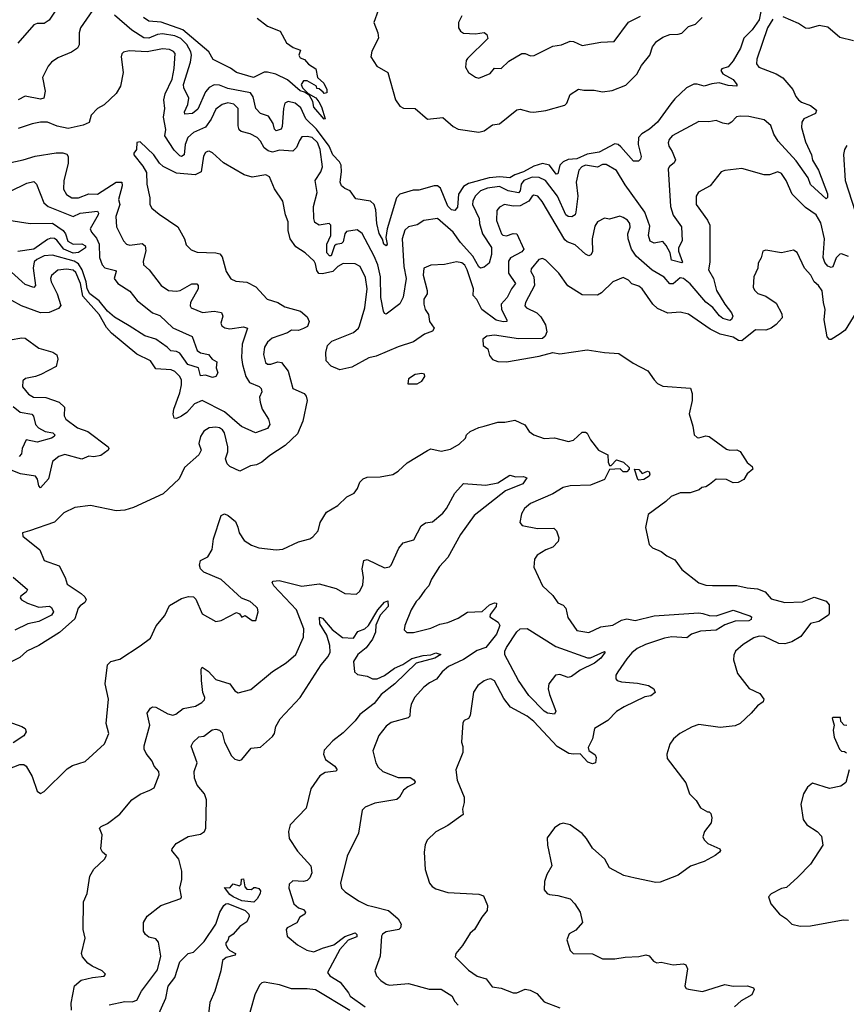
# Model space of a CAD drawing. Extents: x 1552033 to 1694788, y 811965 to 917215.
# Tile 463 of 632: x 1679643 to 1684452, y 838639 to 844372. Entities that reach past the tile are written whole.
import ezdxf

# ---------------------------------------------------------------- set-up
doc = ezdxf.new("R2010")
doc.units = 0

msp = doc.modelspace()

# ---------------------------------------------------------------- linework, layer by layer
at = {"layer": '0CON20XD'}
for points in [[(1683968.8, 844485), (1683945, 844370.4), (1683905, 844312.9), (1683856.9, 844265), (1683837.5, 844205), (1683795, 844131.4), (1683765, 844096.7), (1683728.8, 844085), (1683723.3, 844076.7), (1683735, 844055.7), (1683795, 844024), (1683816.2, 843995), (1683816.1, 843983.9), (1683765, 843988.9), (1683713.4, 844003.4), (1683671.1, 843998.9), (1683625, 843984.4), (1683585, 843997.1), (1683565, 843996.7), (1683523.3, 843975), (1683455, 843911.8), (1683432.5, 843882.5), (1683353.8, 843775), (1683308.2, 843735), (1683262.1, 843707.9), (1683244.3, 843685.7), (1683240.9, 843645), (1683258.9, 843575), (1683255, 843560), (1683242.9, 843547.1), (1683215, 843547.2), (1683141.7, 843631.7), (1683125, 843645.2), (1683105, 843649), (1683015, 843601.1), (1682945, 843588), (1682885, 843562.1), (1682835, 843557.4), (1682804.6, 843545), (1682785.3, 843525), (1682775, 843474), (1682765, 843472.9), (1682725.1, 843525.1), (1682684.8, 843535.2), (1682635, 843519), (1682574.1, 843485), (1682525, 843469.3), (1682495, 843451.4), (1682436.6, 843456.6), (1682375, 843451.1), (1682255, 843418.6), (1682225, 843399.7), (1682196.3, 843355), (1682190.5, 843279.5), (1682175, 843260), (1682155, 843265.6), (1682135, 843286.4), (1682090.9, 843390.9), (1682075, 843403.9), (1682055, 843404), (1681965, 843379.2), (1681931.7, 843378.3), (1681855, 843355.4), (1681834.7, 843335), (1681781.8, 843155), (1681774.1, 843104.1), (1681780.4, 843065), (1681775, 843054.5), (1681762, 843065), (1681753.9, 843093.9), (1681735, 843126.2), (1681722, 843185), (1681714.8, 843265), (1681704.7, 843295), (1681685, 843314.7), (1681598.6, 843328.6), (1681566, 843375), (1681535, 843388.1), (1681514.7, 843404.7), (1681507.9, 843425), (1681515.9, 843485), (1681513.9, 843525), (1681504.8, 843545), (1681465.8, 843585), (1681444.3, 843635), (1681370.5, 843735), (1681308.2, 843795), (1681279.4, 843859.4), (1681246.2, 843885), (1681205, 843896.3), (1681185.2, 843884.8), (1681177.2, 843855), (1681170.9, 843749.1), (1681165, 843734.3), (1681135, 843725.6), (1681125, 843734), (1681117.6, 843767.6), (1681090.6, 843810.6), (1681045, 843825.5), (1681016.9, 843855), (1681002.4, 843922.4), (1680985.5, 843945), (1680855, 843971.6), (1680805, 843990.9), (1680775, 843992.3), (1680745, 843977.7), (1680725, 843951.2), (1680679, 843851), (1680648, 843825), (1680605, 843821.4), (1680601.5, 843835), (1680622, 843878), (1680626.5, 843915), (1680598.8, 843975), (1680597.1, 843995), (1680637.6, 844125), (1680643.4, 844165), (1680638.8, 844185), (1680615, 844227.5), (1680581.7, 844261.7), (1680545, 844276.8), (1680475, 844289.8), (1680445, 844285.2), (1680395, 844264.3), (1680366.3, 844266.3), (1680295, 844311.5), (1680195, 844397.2)], [(1679864.3, 844445), (1679815, 844368), (1679785, 844350), (1679745, 844350), (1679725, 844342), (1679631.9, 844235)], [(1680066.5, 844425), (1679996.5, 844325), (1679988.5, 844295), (1679990, 844225), (1679979.4, 844205), (1679945, 844183.6), (1679865, 844149.2), (1679828.6, 844125), (1679808.1, 844101.9), (1679775.6, 844035), (1679790.9, 843955), (1679784.4, 843915.6), (1679765, 843908.5), (1679675, 843926.2), (1679635, 843904.6)], [(1681729.2, 844425), (1681703.6, 844355), (1681727.5, 844295), (1681730, 844265), (1681692.4, 844187.6), (1681686.2, 844155), (1681721.7, 844101.7), (1681784.2, 844065), (1681830.6, 843905), (1681855, 843869.2), (1681877, 843857), (1681945, 843854), (1682015, 843793.3), (1682105, 843801.4), (1682165, 843750), (1682195, 843733.8), (1682315, 843717.5), (1682345.8, 843725), (1682395, 843759.5), (1682435, 843765.7), (1682535, 843847.8), (1682555, 843851.5), (1682611.2, 843835), (1682635, 843834.2), (1682703.8, 843843.8), (1682815, 843873.7), (1682826.3, 843885), (1682845, 843936.8), (1682895, 843967.2), (1682925, 843961.3), (1682985, 843961.9), (1683035, 843951.8), (1683089.8, 843960.2), (1683169.3, 843990.7), (1683233.1, 844055), (1683261.1, 844105), (1683310, 844165), (1683325.7, 844214.3), (1683348, 844245), (1683385, 844269.1), (1683425, 844285.5), (1683475, 844287.1), (1683495, 844294.2), (1683535, 844332), (1683575, 844346.2), (1683614, 844385)], [(1682215.4, 844394.6), (1682195.6, 844355), (1682196.9, 844325), (1682207.5, 844305), (1682225, 844292.5), (1682295, 844289.4), (1682345, 844297.1), (1682361.5, 844285), (1682367.3, 844262.7), (1682248, 844145), (1682241.2, 844135), (1682236.2, 844095), (1682254.4, 844064.4), (1682295, 844038), (1682315, 844032), (1682380.7, 844059.3), (1682405, 844089.4), (1682445, 844087.1), (1682489.5, 844130.5), (1682565, 844174.4), (1682585, 844174.4), (1682615, 844160.8), (1682636.1, 844163.9), (1682745, 844217.5), (1682795, 844225.8), (1682845, 844245.8), (1682865, 844244.2), (1682915, 844220.8), (1683025, 844240), (1683102.5, 844245), (1683185, 844357.5), (1683255, 844392.9)], [(1681025, 844381.5), (1681085, 844333.5), (1681158.5, 844305), (1681196.2, 844236.2), (1681235, 844210), (1681277.5, 844195), (1681267.5, 844165), (1681275, 844150), (1681300.7, 844140.7), (1681322.7, 844112.7), (1681366.7, 844085), (1681376.7, 844035), (1681413, 844003), (1681430, 843965), (1681430, 843945), (1681415, 843942.5), (1681409.3, 843949.3), (1681385, 843970), (1681371.7, 843971.7), (1681370, 843985), (1681315, 844016.2), (1681293.9, 844016.1), (1681281.2, 843995), (1681288.8, 843975), (1681321.7, 843941.7), (1681366.4, 843916.4), (1681383.6, 843893.6), (1681400, 843865), (1681420, 843795), (1681415, 843793.3), (1681355, 843862.5), (1681349.2, 843895), (1681330, 843930), (1681299.7, 843949.7), (1681275, 843957.5), (1681201.4, 844021.4), (1681133.8, 844053.8), (1681084.2, 844065.8), (1681065, 844066.2), (1681004.1, 844035.9), (1680905, 844063.8), (1680870.2, 844090.2), (1680769.7, 844139.7), (1680743.8, 844185), (1680592, 844312), (1680466.6, 844356.6), (1680395, 844363.3), (1680363.8, 844383.8)], [(1684025, 844375.7), (1683994.5, 844325), (1683931.9, 844141.9), (1683930, 844115), (1683944.5, 844094.5), (1684045, 844055.6), (1684083, 844033), (1684141.4, 843965), (1684158.6, 843925), (1684174.2, 843905), (1684192.1, 843892.1), (1684245, 843872.1), (1684279.2, 843845), (1684272.5, 843825), (1684204.5, 843795), (1684193.1, 843775), (1684192, 843745), (1684215, 843660), (1684250.6, 843585), (1684255, 843554.3), (1684291.1, 843495), (1684342.2, 843357.8), (1684342.9, 843337.1), (1684335, 843328), (1684245, 843412.4), (1684230.5, 843450.5), (1684160.9, 843550.9), (1684056.2, 843665), (1684031.8, 843705), (1684012.5, 843755), (1683975, 843788.5), (1683885, 843808.2), (1683835, 843810.5), (1683813, 843807), (1683784.4, 843775.6), (1683765, 843764.3), (1683735, 843768.5), (1683695, 843785.6), (1683652.1, 843777.9), (1683595, 843779.4), (1683439.2, 843695), (1683422.9, 843675), (1683415.8, 843655), (1683419.2, 843635), (1683438.6, 843605), (1683458.2, 843555), (1683451.8, 843538.2), (1683423.1, 843516.9), (1683416.7, 843503.3), (1683429.4, 843285), (1683445, 843234.3), (1683494.5, 843165), (1683497.8, 843085), (1683477.2, 843042.8), (1683475.3, 843025), (1683499.3, 842960.7), (1683495, 842956), (1683435, 842971.5), (1683427.8, 843015), (1683405, 843057.9), (1683385, 843080.4), (1683335, 843071.1), (1683311.9, 843081.9), (1683301.9, 843115), (1683310.2, 843169.8), (1683281, 843251), (1683165, 843409.5), (1683115, 843493.1), (1683055, 843528.2), (1683035, 843528.2), (1683005, 843512.7), (1682935, 843525.3), (1682914.4, 843515), (1682895.6, 843495), (1682881.8, 843425), (1682890.9, 843345), (1682878.5, 843251.5), (1682874.3, 843235), (1682855.4, 843224.6), (1682835, 843225.4), (1682820, 843235), (1682772, 843345), (1682702.8, 843435), (1682665, 843453.4), (1682625, 843454.8), (1682576.8, 843435), (1682560.7, 843415), (1682554.8, 843375), (1682545, 843364.5), (1682485, 843376.2), (1682435, 843400.4), (1682365, 843391), (1682323.8, 843375), (1682293.1, 843345), (1682279.5, 843315), (1682277.8, 843295), (1682315.7, 843215), (1682317.6, 843185), (1682336.7, 843125), (1682388.1, 843045), (1682388.2, 843005), (1682375, 842954.2), (1682345, 842930), (1682325, 842925.6), (1682315, 842932.2), (1682280.2, 842995), (1682208.3, 843075), (1682165, 843134.8), (1682075, 843214.3), (1681995, 843202.5), (1681955, 843176.7), (1681905, 843165.6), (1681883.8, 843146.2), (1681868.2, 843095), (1681877.3, 842935), (1681891.1, 842865), (1681875, 842756.7), (1681855, 842718), (1681775, 842658), (1681765, 842662), (1681759.4, 842675), (1681744.5, 842755), (1681743.4, 842875), (1681726.7, 842945), (1681706, 842995), (1681635, 843127.1), (1681607.6, 843147.6), (1681545, 843137.9), (1681534.8, 843125.2), (1681525, 843078.5), (1681515, 843068), (1681485, 843062.5), (1681475.5, 843055), (1681455, 842996), (1681445, 842996), (1681430.8, 843015), (1681430.5, 843065), (1681453.7, 843115), (1681453.1, 843175), (1681444.4, 843184.4), (1681385, 843175.6), (1681360.8, 843190.8), (1681354.7, 843214.7), (1681353.1, 843285), (1681374, 843365), (1681362.1, 843435), (1681394.7, 843485), (1681405.9, 843515), (1681391.1, 843615), (1681375, 843656.5), (1681344, 843685), (1681315, 843691.9), (1681285, 843689.2), (1681271.5, 843668.5)], [(1684495, 844248.1), (1684415, 844267.5), (1684345, 844328), (1684295, 844337.3), (1684235, 844321.1), (1684215, 844321.9), (1684175, 844350.4), (1684085, 844387.8)], [(1681271.5, 843668.5), (1681253.2, 843626.8), (1681233.3, 843606.7), (1681155, 843612.7), (1681115, 843600.4), (1681088.5, 843608.5), (1681065.7, 843625.7), (1681045, 843664.4), (1681024.3, 843685), (1680985, 843707.9), (1680931.7, 843721.7), (1680920, 843730), (1680913.7, 843753.6), (1680913.9, 843855), (1680890, 843880), (1680855, 843887.5), (1680821.2, 843878.8), (1680785, 843850.4), (1680757.9, 843792.1), (1680723.6, 843746.4), (1680654.1, 843715.9), (1680622, 843685), (1680605.8, 843645), (1680600.2, 843585), (1680585, 843575.6), (1680575, 843579.3), (1680542.4, 843612.4), (1680487, 843695), (1680492.9, 843732.9), (1680480.8, 843805), (1680487.5, 843855), (1680482.6, 843905), (1680490.5, 843939.5), (1680531, 844025), (1680542.7, 844087.3), (1680547.7, 844175), (1680537.4, 844187.4), (1680515, 844198.4), (1680475, 844201.7), (1680385, 844184.8), (1680279.6, 844190.4), (1680247, 844183), (1680237.3, 844172.7), (1680232.7, 844155), (1680245.8, 844065), (1680230.4, 843985), (1680205, 843941.4), (1680135, 843876), (1680096.2, 843855), (1680060, 843815), (1680047.2, 843772.8), (1680012.8, 843757.2), (1679925, 843738.9), (1679862, 843752), (1679805, 843775.4), (1679765, 843775.5), (1679715, 843765.6), (1679635, 843738.2)], [(1684465, 842992.1), (1684425, 843008.2), (1684415, 843006.2), (1684394, 842985), (1684375, 842933.8), (1684365, 842929.2), (1684345, 842936.5), (1684327.5, 842957.5), (1684317, 842987), (1684326.4, 843095), (1684305, 843189.4), (1684276.5, 843236.5), (1684215, 843279.2), (1684137.1, 843355), (1684102.2, 843435), (1684075, 843475.7), (1684055, 843485.8), (1684005, 843467.5), (1683975, 843467.5), (1683845.5, 843505.5), (1683745, 843494), (1683723.8, 843485), (1683660, 843405), (1683591.8, 843368.2), (1683580, 843345), (1683578.9, 843295), (1683645.4, 843205), (1683658, 843175), (1683659.4, 842960.6), (1683651.5, 842915), (1683680.3, 842865), (1683696.5, 842795), (1683745.2, 842715), (1683785.3, 842665.3), (1683791.7, 842645), (1683785, 842627.1), (1683775, 842621.2), (1683735, 842632.2), (1683715, 842647.6), (1683676.5, 842696.5), (1683636.2, 842726.2), (1683545, 842833.5), (1683505, 842865.3), (1683485, 842867.9), (1683445, 842833.8), (1683425, 842833.3), (1683392.2, 842872.2), (1683323.4, 842913.4), (1683230.9, 842995), (1683201.9, 843035), (1683184.1, 843095), (1683180.8, 843125), (1683194.4, 843164.4), (1683192.2, 843185), (1683180, 843205), (1683155, 843220.9), (1683135, 843228.1), (1683075, 843210.8), (1683045, 843215.7), (1683004.2, 843195), (1682990.2, 843169.8), (1682974.7, 843095.2), (1682975, 843020), (1682967.1, 843002.9), (1682955, 842997.8), (1682935, 843006.2), (1682875, 843061.3), (1682828.9, 843078.9), (1682815, 843090.5), (1682683.2, 843313.2), (1682658.6, 843345), (1682635, 843350.5), (1682624.8, 843345.2), (1682605.2, 843314.8), (1682555, 843288.4), (1682515, 843286.2), (1682464.7, 843295.3), (1682435, 843280.6), (1682419.1, 843260.9), (1682416.5, 843203.5), (1682445.6, 843125.6), (1682455, 843117.2), (1682475, 843113.9), (1682515, 843127.5), (1682535, 843124), (1682575.6, 843035.6), (1682565, 843020), (1682499.7, 842985), (1682486.5, 842965), (1682486.5, 842896.5), (1682528.5, 842835), (1682504.9, 842805.1), (1682479.8, 842755), (1682444.7, 842715), (1682445.8, 842685), (1682477.9, 842625), (1682476.7, 842615), (1682457, 842613), (1682415, 842621.5), (1682332.3, 842685), (1682302, 842742), (1682280.8, 842765), (1682283.8, 842805), (1682247.2, 842915), (1682232.2, 842942.3), (1682215, 842956.5), (1682185, 842961.5), (1682115, 842945.5), (1682035, 842943.1), (1681994, 842925), (1681990.4, 842885), (1682014.6, 842794.6), (1682013.8, 842775), (1681995.3, 842744.7), (1681994.6, 842715), (1682003.1, 842685), (1682021.2, 842655), (1682026.7, 842615), (1682054.6, 842575), (1682045, 842559.2), (1681998.3, 842541.7), (1681935, 842496.9), (1681845, 842466.8), (1681718, 842412), (1681675, 842402.5), (1681575, 842349.5), (1681505, 842333.1), (1681455, 842354.5), (1681425.4, 842385), (1681423.6, 842435), (1681434.4, 842475), (1681459.5, 842500.5), (1681585, 842551.4), (1681614, 842575), (1681621.1, 842588.9), (1681650.9, 842695), (1681665.8, 842805), (1681655, 842871.2), (1681624, 842934), (1681595, 842950.4), (1681525, 842952.5), (1681495, 842935.3), (1681464.8, 842905.2), (1681405, 842891.7), (1681383.8, 842893.8), (1681371.6, 842911.6), (1681365, 842951.2), (1681355.7, 842965), (1681305, 843014.3), (1681250, 843050), (1681217.5, 843095), (1681205.5, 843145), (1681204.3, 843195), (1681189.5, 843235), (1681174.3, 843315), (1681125, 843386.2), (1681096.6, 843456.6), (1681075, 843469.2), (1680995, 843454), (1680948.3, 843468.3), (1680829.3, 843539.3), (1680765, 843596), (1680745, 843606), (1680735, 843603.8), (1680725, 843598.8), (1680713.2, 843576.8), (1680698.6, 843485), (1680665, 843469.2), (1680555, 843478.9), (1680477.7, 843517.7), (1680456.1, 843536.1), (1680424, 843584), (1680345, 843660), (1680323.9, 843656.1), (1680323.8, 843616.2), (1680307.5, 843595), (1680306.7, 843585), (1680359.5, 843519.5), (1680381.3, 843481.3), (1680382.2, 843415), (1680400.6, 843335), (1680400.5, 843295), (1680411.9, 843275), (1680455, 843238.6), (1680564.2, 843165), (1680601.4, 843095), (1680611.7, 843061.7), (1680641.7, 843031.7), (1680675, 843017.5), (1680785, 843014.4), (1680808.3, 843008.3), (1680820.9, 842990.9), (1680844.3, 842905), (1680872.4, 842862.4), (1680900.3, 842850.3), (1680965, 842843.6), (1681016.4, 842816.4), (1681082.5, 842745), (1681145, 842725.5), (1681185, 842700), (1681277.5, 842675), (1681315, 842642.5), (1681326.7, 842615), (1681317.5, 842585), (1681295, 842573.8), (1681265, 842562), (1681225, 842563.3), (1681202.1, 842547.9), (1681113.1, 842516.9), (1681084.3, 842495), (1681066.9, 842465), (1681062.6, 842422.6), (1681072.9, 842375), (1681085, 842366.9), (1681105, 842365.6), (1681145, 842379.4), (1681166.2, 842376.2), (1681204.4, 842325), (1681233.3, 842225), (1681298, 842195), (1681309.6, 842179.6), (1681316.1, 842155), (1681289.7, 842035), (1681258.7, 841961.3), (1681188.1, 841891.9), (1681098, 841835), (1681052.5, 841795), (1681020.9, 841780.9), (1680986.7, 841773.3), (1680925, 841744), (1680865, 841770), (1680851.2, 841785), (1680841.4, 841815), (1680853.5, 841855), (1680854, 841885), (1680835, 841966.7), (1680823.7, 841983.7), (1680805, 841994.6), (1680785, 841998.9), (1680745, 841995.5), (1680714.6, 841975.4), (1680694.4, 841945), (1680685.6, 841905), (1680698.9, 841865), (1680685, 841838.8), (1680601.2, 841765), (1680571.3, 841698.7), (1680477.8, 841612.2), (1680305, 841532.5), (1680254.3, 841515.7), (1680205, 841512.9), (1680055, 841544), (1679965, 841531.9), (1679899.3, 841500.7), (1679845, 841446.2), (1679700, 841395)], [(1679575, 843535.5), (1679663.3, 843555), (1679733.2, 843576.8), (1679855, 843596.9), (1679895, 843596.2), (1679917.9, 843587.9), (1679924.7, 843574.7), (1679926.1, 843535), (1679900, 843435), (1679898.4, 843385), (1679915, 843353.2), (1679946.2, 843335), (1679985, 843334.8), (1680045, 843357.5), (1680095.5, 843355.5), (1680205, 843425.9), (1680237.1, 843425), (1680239.6, 843405), (1680218.7, 843325), (1680225.3, 843295), (1680201.9, 843225), (1680205.6, 843165), (1680247.8, 843085), (1680265, 843064.4), (1680285, 843059.1), (1680355, 843068.1), (1680374.2, 843055), (1680376.9, 843026.9), (1680362.3, 842965), (1680364, 842944), (1680397.5, 842915), (1680466, 842825), (1680508.8, 842795), (1680555, 842790.9), (1680576.9, 842795), (1680645, 842833.6), (1680674.5, 842834.5), (1680681.1, 842825), (1680681.3, 842805), (1680637.1, 842725), (1680634.4, 842705), (1680640.8, 842695), (1680706.8, 842666.8), (1680775, 842674.1), (1680817.3, 842667.3), (1680825.5, 842645.5), (1680814.1, 842604.1), (1680820, 842590), (1680837.3, 842577.3), (1680865, 842572.5), (1680945, 842584), (1680967.8, 842575), (1680937.1, 842482.9), (1680934.7, 842405), (1680940, 842365), (1680959.4, 842295), (1680979.9, 842259.9), (1681035.7, 842235.7), (1681047.7, 842225), (1681051.6, 842205), (1681039.1, 842175), (1681041.5, 842145), (1681054.7, 842104.7), (1681091.1, 842045), (1681098.1, 842015), (1681085, 841991.4), (1681015, 841966.9), (1680934.2, 842004.2), (1680907.9, 842025), (1680835, 842089.3), (1680705, 842154.6), (1680660.8, 842135), (1680615, 842085.4), (1680585, 842063.9), (1680555, 842050), (1680542.6, 842052.6), (1680535.5, 842075), (1680540, 842105), (1680575, 842200), (1680584.8, 842245), (1680583.9, 842273.9), (1680574.1, 842295), (1680545, 842324.1), (1680525, 842333.6), (1680435, 842338.5), (1680405.2, 842385.2), (1680325, 842425.3), (1680177.3, 842547.3), (1680148.8, 842578.8), (1680104.8, 842655), (1680011.5, 842761.5), (1679997.3, 842835), (1679970.6, 842900.6), (1679955, 842914), (1679915, 842920.2), (1679865, 842912.7), (1679828, 842882), (1679823.3, 842865), (1679826.7, 842845), (1679860.6, 842775), (1679882, 842708), (1679869.7, 842690.3), (1679813.9, 842666.1), (1679764.7, 842664.7), (1679653.3, 842705), (1679597.5, 842737.5)], [(1684455, 843640), (1684441.2, 843615), (1684436.1, 843586.1), (1684446, 843435), (1684504.6, 843255.4)], [(1679585, 843372.2), (1679685, 843420.8), (1679725, 843429.4), (1679741.1, 843415), (1679783.3, 843305), (1679808, 843285), (1679955, 843225.2), (1679995, 843246.1), (1680096.7, 843256.7), (1680102.1, 843245), (1680099.1, 843235), (1680053.9, 843155), (1680061.4, 843135), (1680090.7, 843100.7), (1680106.4, 843065), (1680106.9, 842986.9), (1680122.9, 842945), (1680137.7, 842927.7), (1680201.3, 842911.3), (1680204.4, 842905), (1680192.7, 842865), (1680214.6, 842835), (1680285, 842791.2), (1680327.3, 842737.3), (1680415, 842665.4), (1680458.6, 842648.6), (1680535, 842577.3), (1680647, 842527), (1680676.7, 842445), (1680695, 842431.5), (1680741.8, 842421.8), (1680762.5, 842395), (1680789.4, 842379.4), (1680786.4, 842345), (1680796, 842315), (1680784, 842295), (1680765, 842288.5), (1680725, 842301.5), (1680695, 842299.2), (1680682.7, 842345), (1680621.3, 842365), (1680575, 842429.4), (1680555, 842439.7), (1680523.2, 842443.2), (1680502.1, 842465), (1680435, 842512.2), (1680370.7, 842530.7), (1680280.2, 842590.2), (1680195, 842639.9), (1680154.3, 842674.3), (1680106.3, 842735), (1680051.1, 842775), (1680035.2, 842804.8), (1680029.6, 842845), (1680006.4, 842915), (1679985, 842950.4), (1679959.7, 842965), (1679835, 843001.5), (1679785, 842996.2), (1679742.5, 842975), (1679728.3, 842961.7), (1679721, 842925), (1679735.3, 842825), (1679725, 842812.7), (1679675, 842830.5), (1679595, 842901.1)], [(1679480.1, 843220.1), (1679705, 843185.8), (1679835, 843187), (1679895.6, 843145), (1679909.5, 843125), (1679922.7, 843082.7), (1679955, 843064.4), (1680005, 843066.2), (1680026.2, 843055), (1680026, 843044), (1679985, 843016.5), (1679955, 843012.4), (1679899.2, 843035), (1679858.6, 843088.6), (1679845, 843097.5), (1679825, 843099), (1679805, 843091.3), (1679725, 843034.9), (1679632.7, 843022.7)], [(1684538.6, 842715), (1684445.4, 842564.6), (1684417.3, 842542.7), (1684365, 842508.8), (1684355, 842510), (1684340.8, 842525), (1684324.6, 842625), (1684330, 842685), (1684319.2, 842725), (1684312.5, 842792.5), (1684290, 842825), (1684265.4, 842845.4), (1684246.7, 842885), (1684209.2, 842925), (1684166.8, 843016.8), (1684145, 843030), (1684075, 843014), (1683985, 843030), (1683966.4, 843023.6), (1683958, 842985), (1683938.8, 842955), (1683937.5, 842925), (1683914.1, 842874.1), (1683910, 842815), (1683917.7, 842797.7), (1683937.9, 842777.9), (1683985, 842761.1), (1684045, 842721.4), (1684078.3, 842658.3), (1684078.6, 842635), (1684045, 842597.5), (1684015, 842575.5), (1683985, 842564.6), (1683925, 842565.5), (1683845, 842501.1), (1683825, 842504.4), (1683795, 842523.6), (1683718.3, 842541.7), (1683660.5, 842570.5), (1683535, 842656.7), (1683485, 842668.6), (1683415, 842663.3), (1683355, 842690), (1683326.3, 842716.3), (1683264.3, 842805), (1683245, 842819.5), (1683205, 842834.6), (1683185, 842854.4), (1683155, 842870), (1683095, 842845.8), (1683027.8, 842782.2), (1683005, 842768.1), (1682915, 842769.2), (1682832.4, 842822.4), (1682779.2, 842895), (1682705, 842972.5), (1682685, 842982), (1682664.5, 842975.5), (1682618.9, 842921.1), (1682616.7, 842905), (1682634.8, 842874.8), (1682639.1, 842825), (1682586.2, 842725), (1682581.9, 842705), (1682591.2, 842695), (1682652.9, 842665), (1682675, 842640.8), (1682702.5, 842595), (1682710, 842555), (1682700.5, 842529.5), (1682684.2, 842515.8), (1682545, 842513.2), (1682405, 842534.4), (1682361.2, 842528.8), (1682338.3, 842511.7), (1682340, 842475), (1682366.7, 842455), (1682376.2, 842416.2), (1682394.2, 842394.2), (1682425, 842382.5), (1682475, 842380), (1682665, 842412.5), (1682745, 842433.8), (1682785, 842426.7), (1682945, 842450.4), (1683045, 842434.3), (1683128.3, 842428.3), (1683211.7, 842371.7), (1683297.9, 842327.9), (1683333.8, 842275), (1683355, 842253.8), (1683385, 842238.8), (1683546.4, 842226.4), (1683556.7, 842195), (1683556.7, 842155), (1683537.7, 842077.7), (1683560, 842005), (1683567.5, 841955), (1683585, 841940), (1683595, 841936.7), (1683635, 841948.8), (1683655, 841945.8), (1683755, 841871.9), (1683775, 841865.7), (1683815, 841866.9), (1683835, 841858), (1683875, 841793.3), (1683905, 841771.2), (1683909.2, 841755), (1683875, 841728), (1683855.5, 841694.5), (1683823, 841677), (1683795, 841674.4), (1683755, 841694.3), (1683695, 841696), (1683657.5, 841665), (1683635, 841651.2), (1683612, 841648), (1683595.9, 841634.1), (1683545, 841616.2), (1683485, 841617.5), (1683433.3, 841595), (1683403.4, 841566.6), (1683299.2, 841490.8), (1683284.2, 841415), (1683306.1, 841316.1), (1683325, 841296.7), (1683375.9, 841275.9), (1683409.3, 841249.3), (1683455, 841226.7), (1683495, 841171.2), (1683595, 841092.9), (1683635, 841078.6), (1683675, 841077.3), (1683815, 841078.5), (1683875, 841063.6), (1683935, 841058.5), (1683979.8, 841039.8), (1684015, 841000.8), (1684095, 840978.2), (1684198.3, 840981.7), (1684265, 841010), (1684336.1, 840986.1), (1684352.5, 840965), (1684353.8, 840915), (1684348.8, 840905), (1684293, 840867), (1684245, 840855.4), (1684188.8, 840781.2), (1684135, 840749.6), (1684095, 840738.2), (1684059.1, 840739.1), (1683975, 840780.5), (1683945, 840782.7), (1683915, 840773.5), (1683852, 840735), (1683808.8, 840695), (1683798, 840672), (1683796.2, 840645), (1683819.2, 840565), (1683887.3, 840477.3), (1683948.8, 840448.8), (1683972.5, 840415), (1683969.3, 840400.7), (1683935, 840376.7), (1683900, 840335), (1683835.4, 840274.6), (1683805, 840261.1), (1683719.4, 840250.6), (1683595, 840268.1), (1683555, 840254.2), (1683484.5, 840215.5), (1683446.7, 840185), (1683426.1, 840153.9), (1683407.5, 840095), (1683410, 840070), (1683518.3, 839928.3), (1683541.2, 839865), (1683580, 839825), (1683605, 839782.5), (1683645, 839760), (1683655, 839760), (1683665, 839750), (1683670, 839725), (1683666, 839695), (1683628, 839645), (1683617.5, 839615), (1683625, 839596.2), (1683646.2, 839575), (1683716.7, 839545), (1683720, 839535), (1683714, 839525), (1683689.2, 839505), (1683625, 839470.9), (1683546.8, 839443.2), (1683475, 839392), (1683368.8, 839351.2), (1683345, 839349.2), (1683225, 839373.8), (1683158.3, 839388.3), (1683075, 839433.3), (1683047.5, 839485), (1682975, 839547.5), (1682941.2, 839605), (1682915, 839633.8), (1682845, 839683.3), (1682805, 839693.3), (1682785, 839688.8), (1682755, 839666), (1682712.5, 839607.5), (1682714.4, 839565), (1682739.2, 839445), (1682710, 839395), (1682696, 839355), (1682693.9, 839306.1), (1682711.2, 839285), (1682725, 839278), (1682775, 839272), (1682845, 839252.5), (1682872.5, 839225), (1682903.3, 839175), (1682917.5, 839115), (1682879.3, 839070.7), (1682840.8, 839049.2), (1682827.1, 839015), (1682845, 838953.3), (1682862.5, 838935), (1682975, 838933.3), (1683035, 838904), (1683105, 838904.3), (1683165, 838914.2), (1683245, 838917.5), (1683287, 838927), (1683305, 838921.2), (1683330.3, 838890.3), (1683350.5, 838880.5), (1683375, 838883.8), (1683445, 838870), (1683505, 838874), (1683518.8, 838868.8), (1683528, 838845), (1683513.3, 838745), (1683521.2, 838731.2), (1683535, 838726.7), (1683615, 838713.1), (1683745, 838754.4), (1683795, 838745.5), (1683876.8, 838746.8), (1683912.5, 838735), (1683916.7, 838725), (1683903.3, 838695), (1683841.1, 838658.9), (1683801.4, 838625)], [(1679588.3, 842508.3), (1679655, 842519.5), (1679675, 842516.9), (1679755, 842458.5), (1679835.5, 842435.5), (1679859.7, 842419.7), (1679864.5, 842395), (1679855, 842353.3), (1679766, 842306), (1679735, 842293.8), (1679677, 842283), (1679660.8, 842269.2), (1679660.5, 842235), (1679695, 842190.6), (1679723.1, 842173.1), (1679795, 842172.4), (1679873.1, 842145), (1679903.3, 842115), (1679901.4, 842065), (1679912.5, 842045), (1679979.4, 841995), (1680039.2, 841975), (1680158, 841885), (1680162, 841875), (1680158, 841865), (1680116.2, 841835), (1680075, 841827.5), (1680045, 841831.1), (1680005, 841812.5), (1679905, 841840.6), (1679870.7, 841829.3), (1679835, 841798.8), (1679811.7, 841698.3), (1679765, 841645.7), (1679755, 841657.5), (1679746.7, 841696.7), (1679735, 841713.8), (1679647.9, 841727.9), (1679583.6, 841753.6)], [(1681901.7, 842251.7), (1681955, 842252.5), (1681983, 842267), (1682000, 842295), (1681998.3, 842308.3), (1681982.5, 842312.5), (1681944.3, 842305.7), (1681905, 842280), (1681901.7, 842251.7)], [(1679605, 842119.5), (1679646.6, 842086.6), (1679714.7, 842074.7), (1679723.5, 842063.5), (1679735.6, 842015.6), (1679753.3, 841995), (1679791.9, 841975), (1679836.5, 841966.5), (1679848.1, 841955), (1679844.2, 841945), (1679827.8, 841935), (1679745, 841913), (1679680.6, 841925), (1679658.6, 841875), (1679654.7, 841845), (1679640.7, 841829.3)], [(1679575, 840008), (1679645, 840036), (1679667.5, 840035), (1679680, 840025), (1679716.7, 839965), (1679745, 839880), (1679765, 839867.5), (1679785, 839877.5), (1679919.5, 840010.5), (1679951.2, 840028.8), (1680025, 840053.8), (1680136, 840155), (1680162, 840215), (1680147.1, 840275), (1680160, 840415), (1680140.6, 840505), (1680154.2, 840615), (1680173.8, 840635), (1680225, 840647.8), (1680345, 840725.8), (1680405, 840771.2), (1680436.7, 840843.3), (1680487.1, 840902.9), (1680515, 840961.4), (1680585, 841001.9), (1680625, 841014.2), (1680655, 841011.2), (1680668.8, 840998.8), (1680705, 840913.3), (1680785, 840868.8), (1680815.8, 840874.2), (1680905, 840920), (1680923, 840913), (1680935, 840892.5), (1680955, 840902.5), (1680995, 840873.3), (1681016.4, 840873.6), (1681030, 840925), (1681026.7, 840945), (1681016.7, 840955), (1680985, 840983.8), (1680933.1, 841003.1), (1680815, 841113.1), (1680713.8, 841155), (1680696, 841175), (1680690, 841195), (1680695, 841222.5), (1680738.8, 841245), (1680763.3, 841286.7), (1680770.6, 841349.4), (1680815, 841486), (1680835, 841494.2), (1680856.2, 841485), (1680899.4, 841449.4), (1680912.1, 841417.9), (1680920, 841385), (1680949.1, 841339.1), (1680991.7, 841311.7), (1681035, 841296), (1681135, 841284.3), (1681175, 841289.2), (1681265, 841332), (1681331.7, 841348.3), (1681349.7, 841360.3), (1681379.2, 841395), (1681391.2, 841445), (1681428.8, 841505), (1681495, 841544), (1681545.7, 841594.3), (1681588.8, 841615), (1681608.1, 841641.9), (1681621.7, 841678.3), (1681641.7, 841698.3), (1681665, 841709.2), (1681740.5, 841709.5), (1681815, 841724.2), (1681846.2, 841743.8), (1681897.9, 841792.1), (1682015, 841863.8), (1682035, 841873.3), (1682095, 841860), (1682149.1, 841870.9), (1682199.7, 841900.3), (1682236.2, 841935), (1682243.3, 841955), (1682265, 841973.8), (1682315, 841997.1), (1682345.7, 842004.3), (1682425, 842028), (1682465, 842028.6), (1682525, 842040), (1682582.3, 842012.3), (1682608, 841975), (1682635, 841954.4), (1682695, 841933.1), (1682755, 841936.9), (1682836.1, 841916.1), (1682865, 841923.8), (1682915, 841970.8), (1682935, 841970), (1682945, 841964.2), (1682965, 841925.7), (1683011.4, 841865), (1683065, 841838.8), (1683067.1, 841795), (1683075, 841775.8), (1683085, 841775.7), (1683115, 841810), (1683156, 841795), (1683190, 841765), (1683190, 841755), (1683175, 841740), (1683155, 841740), (1683136.1, 841756.1), (1683075, 841752.5), (1683044.8, 841695.2), (1682965, 841661.6), (1682845, 841658.1), (1682805, 841648.2), (1682745, 841610.4), (1682615.5, 841554.5), (1682580, 841525), (1682562.5, 841495), (1682554, 841445), (1682567.3, 841427.3), (1682655, 841408.5), (1682751.2, 841411.2), (1682765.8, 841395.8), (1682779.4, 841355), (1682776.5, 841333.5), (1682745, 841300.8), (1682703.9, 841286.1), (1682654.3, 841255), (1682639.3, 841230.7), (1682634.6, 841185), (1682685.5, 841075.5), (1682745, 841020), (1682775, 840976), (1682805, 840962.9), (1682821.4, 840945), (1682831.9, 840891.9), (1682885, 840816.2), (1682955, 840804.3), (1683025, 840837.1), (1683095, 840845.7), (1683144.6, 840875.4), (1683175, 840883.3), (1683225, 840872.9), (1683335, 840900.7), (1683595, 840918.4), (1683618.6, 840915), (1683655, 840902.9), (1683695, 840900.8), (1683795, 840933.5), (1683891.8, 840901.8), (1683900.5, 840895), (1683899.6, 840880.4), (1683885, 840872.5), (1683805, 840869.7), (1683745, 840848.5), (1683695, 840818), (1683605, 840811.8), (1683552.5, 840795), (1683525, 840772.9), (1683438.1, 840778.1), (1683395, 840771), (1683284.4, 840735), (1683235, 840710), (1683204.2, 840685.8), (1683175, 840650), (1683122.9, 840575), (1683112.5, 840555), (1683112, 840535), (1683120, 840525), (1683145, 840517.1), (1683238.2, 840508.2), (1683302.5, 840495), (1683333.3, 840475), (1683340, 840455), (1683316.2, 840435), (1683281.3, 840428.7), (1683159.4, 840370.6), (1683115.9, 840344.1), (1683065, 840292.5), (1682988, 840245), (1682976.2, 840185), (1682950, 840135), (1682955, 840117.3), (1682990.9, 840090.9), (1682997.1, 840077.1), (1682994.3, 840045.7), (1682975, 840040), (1682949.4, 840049.4), (1682905, 840098.3), (1682865, 840094.7), (1682838.9, 840098.9), (1682770.6, 840140.6), (1682635, 840285.5), (1682595, 840316.9), (1682499.1, 840369.1), (1682460.3, 840420.3), (1682405, 840523.3), (1682385, 840533.3), (1682365, 840531.2), (1682345, 840523.3), (1682308.8, 840495), (1682282.7, 840457.3), (1682265, 840320), (1682255, 840302.5), (1682228.3, 840291.7), (1682222.3, 840277.7), (1682214.4, 840165), (1682220.6, 840140.6), (1682222.2, 840105), (1682181.4, 840005), (1682187.8, 839945), (1682228.6, 839845), (1682229.2, 839815), (1682220, 839775), (1682224, 839745), (1682135, 839681.2), (1682065, 839644.2), (1682014, 839595), (1682001.7, 839568.3), (1681995.9, 839524.1), (1682002.5, 839425), (1682027.5, 839345), (1682044, 839325), (1682065, 839311.9), (1682135, 839289.4), (1682315, 839280.8), (1682340.8, 839270.8), (1682364.1, 839214.1), (1682364, 839185), (1682332.6, 839147.4), (1682290, 839075), (1682265, 839054), (1682218.7, 838981.3), (1682180, 838935), (1682176.7, 838915), (1682255, 838837.5), (1682305, 838804), (1682357.9, 838787.9), (1682391.9, 838741.9), (1682445, 838733.4), (1682515, 838705.3), (1682535, 838705.4), (1682585, 838727.7), (1682612.5, 838722.5), (1682651.2, 838701.2), (1682694, 838654), (1682785, 838617.8)], [(1681978.8, 841425), (1682005, 841442), (1682045, 841448), (1682105, 841498), (1682125.6, 841525), (1682174.2, 841615), (1682225, 841672), (1682355, 841662), (1682425, 841674.4), (1682495, 841719.4), (1682529.5, 841709.5), (1682575, 841712.9), (1682593.3, 841705), (1682569.8, 841670.2), (1682470.4, 841629.6), (1682288.1, 841485), (1682208, 841375), (1682135, 841240.5), (1682085, 841189.1), (1682038.7, 841115), (1682024.4, 841075.6), (1681999.5, 841050.5), (1681965, 841000), (1681950, 840985), (1681921.8, 840935), (1681883.3, 840845), (1681880.3, 840820.3), (1681895, 840804.2), (1681935, 840804.4), (1682035, 840829.5), (1682087.3, 840852.7), (1682135, 840861.5), (1682195, 840887.7), (1682248.5, 840921.5), (1682333.1, 840926.9), (1682376.2, 840965), (1682405.9, 840975.9), (1682416.7, 840975), (1682416.2, 840956.2), (1682380.9, 840909.1), (1682379.4, 840895), (1682426.2, 840865), (1682435.8, 840845), (1682417.6, 840795), (1682355, 840716.1), (1682305, 840698.2), (1682225, 840646.3), (1682137.3, 840605), (1682100.5, 840575), (1682067.6, 840532.4), (1682028.5, 840511.5), (1681995.3, 840484.7), (1681940, 840425), (1681920.9, 840385), (1681915.4, 840355.4), (1681912.6, 840317.4), (1681903.1, 840306.9), (1681805, 840280), (1681775, 840258.6), (1681732.9, 840205), (1681697.3, 840115), (1681714.5, 840045), (1681729.8, 840019.8), (1681755.3, 839995.3), (1681845, 839960), (1681915, 839960.3), (1681936.8, 839946.8), (1681945, 839934), (1681940.9, 839925), (1681900.8, 839905), (1681876.2, 839885), (1681853.1, 839845), (1681837.8, 839832.2), (1681710.1, 839809.9), (1681653.2, 839786.8), (1681635, 839770), (1681613.9, 839636.1), (1681547.7, 839502.3), (1681510, 839345), (1681516, 839315), (1681536.2, 839295), (1681615, 839241.5), (1681665, 839215.6), (1681698.2, 839208.2), (1681788.8, 839185), (1681845, 839136), (1681862, 839105), (1681859.2, 839085), (1681850, 839075), (1681775, 839061.2), (1681755, 839047.8), (1681747.9, 839035), (1681739.6, 838920.4), (1681709.2, 838835), (1681720, 838805), (1681745, 838777.5), (1681775, 838756.9), (1681795, 838751.1), (1681905, 838760.4), (1682025, 838728.2), (1682095, 838727.8), (1682157.8, 838687.7), (1682174.7, 838655), (1682195, 838634.7)], [(1683245, 841690), (1683240, 841695), (1683220, 841755), (1683245, 841752.5), (1683265, 841730), (1683295, 841743.3), (1683305, 841740), (1683310, 841725), (1683306, 841715), (1683275, 841694.2), (1683245, 841690)], [(1679945.6, 838605), (1679942, 838645), (1679962.8, 838747.2), (1680000, 838780), (1680065.9, 838795.9), (1680135, 838804), (1680142.5, 838815), (1680122.5, 838835), (1680065, 838861.2), (1680039.7, 838879.7), (1680008, 838915), (1680002, 838935), (1680023.8, 839025), (1680012, 839075), (1680014.2, 839235.8), (1680036.2, 839285), (1680051.2, 839385), (1680075, 839426.7), (1680136.7, 839485), (1680147.5, 839505), (1680125.9, 839525.9), (1680116.2, 839545), (1680122.5, 839625), (1680108, 839665), (1680116.7, 839675), (1680155, 839691.2), (1680225, 839746), (1680295, 839830), (1680345, 839862), (1680400, 839885), (1680425, 839900), (1680454, 839975), (1680452, 839995), (1680425.5, 840025.5), (1680413.3, 840055), (1680379.2, 840099.1), (1680368.2, 840125), (1680368.2, 840145), (1680400.8, 840265), (1680385.7, 840335), (1680405, 840364), (1680415, 840370.8), (1680435, 840368.6), (1680505, 840331.1), (1680535, 840322.3), (1680552.3, 840327.7), (1680595, 840361.3), (1680665.3, 840374.7), (1680703.3, 840396.7), (1680717.8, 840412.2), (1680719.6, 840425), (1680708.2, 840455), (1680700.7, 840525), (1680699.1, 840590.9), (1680705, 840601.4), (1680739.6, 840579.6), (1680785, 840530.5), (1680865, 840505.7), (1680895, 840464.2), (1680915, 840453.1), (1680988.2, 840471.8), (1681113.7, 840576.3), (1681192.7, 840627.3), (1681250, 840675), (1681293.8, 840776.2), (1681296.2, 840825), (1681253.5, 840935), (1681121.5, 841075), (1681112.5, 841095), (1681117.1, 841102.9), (1681153.3, 841106.7), (1681285, 841073.8), (1681385, 841087.8), (1681485, 841059.2), (1681535, 841031.4), (1681602.3, 841027.7), (1681622, 841045), (1681639.1, 841080.9), (1681642.7, 841125), (1681636.7, 841175), (1681646, 841224), (1681665, 841228.8), (1681765, 841181.2), (1681795, 841186), (1681805, 841196.2), (1681849.2, 841295), (1681875, 841326), (1681936.6, 841343.4), (1681978.8, 841425)], [(1679700, 841395), (1679660, 841385), (1679662.5, 841365), (1679761.2, 841285), (1679785, 841223.3), (1679872.5, 841192.5), (1679908.8, 841125), (1679920, 841085), (1680001.3, 841031.3), (1680022.3, 841012.3), (1680029.2, 840995), (1680022.4, 840977.6), (1679995, 840960), (1679983.5, 840945), (1679965, 840883.8), (1679875, 840804.3), (1679755, 840728.9), (1679685, 840694.5), (1679645, 840658.2), (1679555.5, 840614.5)], [(1679606.1, 841126.1), (1679688.6, 841055), (1679681.2, 841038.8), (1679649.4, 841015), (1679646.9, 841005), (1679652.9, 840995), (1679688.1, 840975), (1679755, 840950.5), (1679816.9, 840956.9), (1679828.5, 840948.5), (1679840, 840925), (1679828.8, 840905), (1679755, 840867.4), (1679691.1, 840855), (1679615, 840817.5)], [(1680163.1, 838636.9), (1680255, 838656.1), (1680297.2, 838652.8), (1680325, 838664.3), (1680352.9, 838715), (1680445, 838839.4), (1680465, 838920), (1680451.7, 839001.7), (1680435, 839021.1), (1680395, 839030.9), (1680374.4, 839045), (1680364.4, 839065), (1680362.9, 839115), (1680385, 839153.3), (1680465, 839214.3), (1680580, 839255), (1680584, 839265), (1680574.2, 839315), (1680587.1, 839365), (1680586.5, 839415), (1680569.2, 839485), (1680528.8, 839535), (1680531.2, 839545), (1680553.3, 839575), (1680623.9, 839616.1), (1680695, 839630.6), (1680719.2, 839645), (1680726.9, 839665), (1680730.2, 839829.8), (1680719.1, 839865), (1680676.7, 839915), (1680660, 839955), (1680658.8, 839995), (1680675.6, 840045), (1680641.8, 840141.8), (1680653.1, 840165), (1680685, 840195.6), (1680715, 840199.4), (1680763.1, 840236.9), (1680785, 840241.2), (1680805, 840236.2), (1680820.5, 840220.5), (1680835, 840166), (1680875, 840085.8), (1680895, 840065.6), (1680922, 840058), (1680935, 840064), (1680990.3, 840129.7), (1681045, 840135.4), (1681115, 840198.2), (1681124.8, 840215), (1681133.4, 840256.6), (1681158.4, 840301.6), (1681274.7, 840425), (1681396.8, 840615), (1681438.9, 840665), (1681449.8, 840690.2), (1681448.2, 840728.2), (1681429.3, 840789.3), (1681389.3, 840855), (1681387.5, 840892.5), (1681405, 840886.7), (1681460.8, 840820.8), (1681521.2, 840775), (1681585, 840770.6), (1681610.7, 840809.3), (1681650.8, 840825), (1681672.4, 840845), (1681727.3, 840935), (1681765, 840981.4), (1681785, 840988.8), (1681786.4, 840955), (1681740, 840905), (1681715.9, 840845.9), (1681713.8, 840805), (1681696.1, 840765), (1681658.9, 840715), (1681611.5, 840675), (1681585.8, 840635), (1681591.2, 840575), (1681609.5, 840559.5), (1681665, 840550), (1681695, 840533.8), (1681722.5, 840535), (1681765, 840553.5), (1681823.7, 840596.3), (1681872.2, 840617.8), (1681925, 840651.6), (1681990.7, 840669.3), (1682035, 840674), (1682065, 840685.6), (1682093.3, 840675), (1682058.8, 840655), (1681950, 840625), (1681825.7, 840505), (1681746.6, 840443.4), (1681705, 840390.3), (1681623, 840327), (1681595, 840289.2), (1681525, 840220), (1681465, 840172.5), (1681415, 840118.8), (1681410, 840095), (1681422, 840065), (1681476.4, 840026.4), (1681491.2, 840005), (1681482.7, 839997.3), (1681421.1, 839988.9), (1681389.8, 839970.2), (1681337, 839893), (1681309.7, 839780.3), (1681216.2, 839685), (1681207.5, 839645), (1681210.8, 839605), (1681260.2, 839530.2), (1681336.5, 839445), (1681343.8, 839405), (1681331.8, 839375), (1681315, 839359.4), (1681295, 839354.8), (1681232.3, 839357.7), (1681211.4, 839338.6), (1681208.5, 839315), (1681237.7, 839225), (1681265, 839200.7), (1681295, 839190.9), (1681306.5, 839175), (1681301.4, 839165), (1681274, 839146), (1681256.2, 839113.8), (1681200, 839085), (1681194.2, 839074.2), (1681199.2, 839035), (1681260, 838985), (1681314, 838955), (1681355, 838944), (1681404.1, 838965.9), (1681470, 838985), (1681535, 839033.6), (1681595.4, 839055.4), (1681604.2, 839045), (1681605, 839032), (1681555, 839011.8), (1681505, 838957.7), (1681434, 838825), (1681448, 838805), (1681508.1, 838768.1), (1681555.8, 838705.8), (1681566.2, 838686.2), (1681652.5, 838625)], [(1682755, 840327.5), (1682715, 840334.2), (1682695, 840346), (1682605, 840437.3), (1682544.8, 840525), (1682465, 840674.3), (1682465.8, 840695), (1682475, 840716.2), (1682535, 840807.5), (1682555, 840826.1), (1682595, 840826.7), (1682763.1, 840723.1), (1682947.3, 840657.3), (1682965, 840657.1), (1683045, 840692.5), (1683048.8, 840688.8), (1683024.4, 840655), (1682987.8, 840625), (1682903.8, 840585), (1682852.9, 840547.1), (1682835, 840541.9), (1682785, 840560), (1682760, 840555), (1682721.4, 840505), (1682718.1, 840475), (1682725, 840443.3), (1682762.5, 840345), (1682755, 840327.5)], [(1679574.1, 840285.9), (1679656.4, 840256.4), (1679674.3, 840244.3), (1679680, 840225), (1679667.6, 840202.4), (1679605, 840161.4)], [(1684455, 840262.5), (1684440, 840265), (1684420, 840285), (1684418.3, 840308.3), (1684375, 840310), (1684370, 840305), (1684382.5, 840265), (1684376.7, 840235), (1684382.5, 840195), (1684412.5, 840125), (1684425, 840112.5), (1684441.7, 840111.7), (1684453, 840103)], [(1684468.8, 840005), (1684449.5, 839930.5), (1684421.2, 839908.8), (1684355, 839896.2), (1684255, 839927.5), (1684225.9, 839904.1), (1684203.8, 839865), (1684188, 839805), (1684202, 839715), (1684223.8, 839685), (1684283.3, 839645), (1684307.3, 839617.3), (1684316.7, 839565), (1684243.8, 839455), (1684171.4, 839378.6), (1684105, 839320), (1684075, 839312.5), (1684015, 839282.5), (1684000, 839265), (1684012.5, 839225), (1684063.3, 839165), (1684105, 839136.7), (1684135, 839106.7), (1684185, 839094), (1684243.9, 839096.1), (1684435, 839131.2), (1684465, 839128.8)], [(1681005, 839233.3), (1680935, 839241.2), (1680885, 839264), (1680865, 839278.8), (1680835, 839320), (1680865, 839317.5), (1680885, 839340), (1680921.7, 839328.3), (1680931.7, 839338.3), (1680933, 839367), (1680945, 839370), (1680953, 839323), (1680965, 839310), (1680991.7, 839308.3), (1681005, 839320), (1681015, 839320), (1681035, 839312.5), (1681045, 839300), (1681043.3, 839285), (1681025, 839252.5), (1681005, 839233.3)], [(1680434.8, 838545), (1680493.8, 838675), (1680506.5, 838745), (1680545.8, 838795), (1680575, 838886.7), (1680622.5, 838935), (1680655, 838942.5), (1680716.7, 839005), (1680784, 839105), (1680807.1, 839175), (1680830.8, 839215), (1680843.3, 839225), (1680855, 839225.6), (1680955, 839186), (1680976.7, 839165), (1680979.3, 839150.7), (1680965, 839120), (1680925, 839092.5), (1680885, 839047.5), (1680860.7, 839029.3), (1680855, 839010), (1680843, 838997), (1680842.5, 838985), (1680853.3, 838965), (1680865, 838952), (1680898.8, 838935), (1680896.2, 838925), (1680845, 838912), (1680822.5, 838895), (1680814, 838835), (1680778.6, 838715), (1680749.6, 838650.4), (1680735.5, 838535)], [(1681565, 838602.3), (1681365, 838723), (1681315, 838729.5), (1681225, 838729.6), (1681155, 838753.4), (1681065, 838768.5), (1681052.5, 838765), (1681039.4, 838750.6), (1681012.2, 838695), (1680960, 838515)]]:
    msp.add_lwpolyline(points, dxfattribs=at)

doc.saveas('drawing.dxf')
